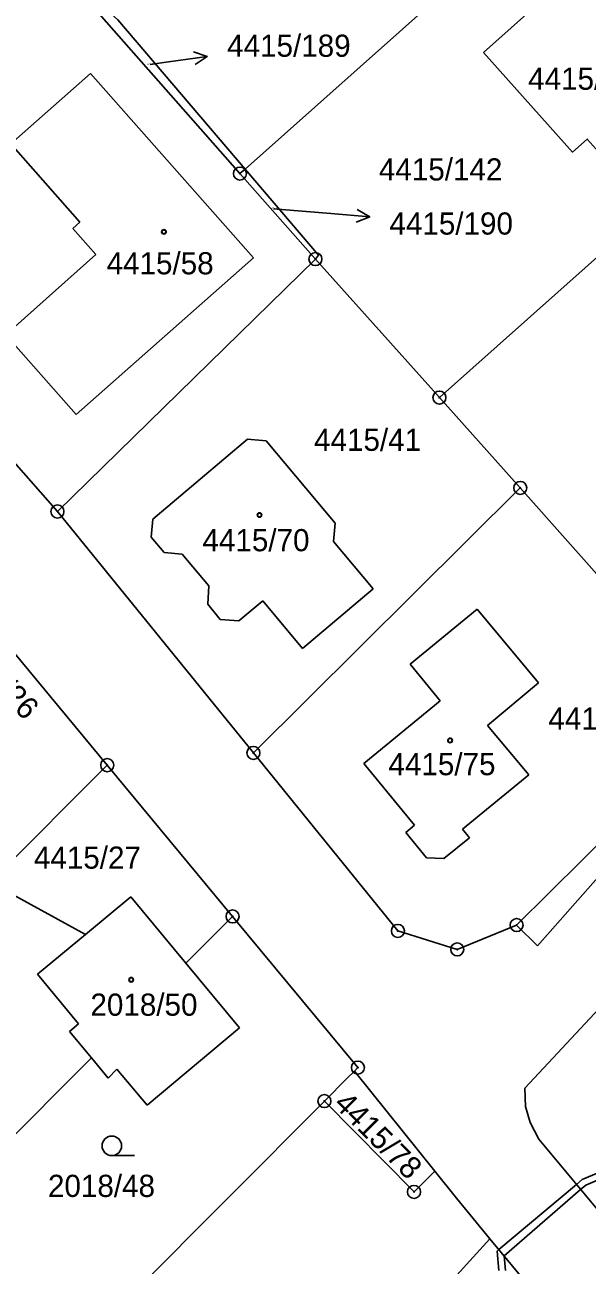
# Model space of a CAD drawing. Extents: x -593183 to -588034, y -1130415 to -1124994.
# Drawn here: x -589857.3 to -589814.1, y -1128708.5 to -1128613.4 of the extents above; entities that cross this region are included whole.
import ezdxf

# ---------------------------------------------------------------- set-up
doc = ezdxf.new("R2010")
doc.units = 0
for name, color, linetype in [('Vrstva 1', 7, 'Continuous'), ('Vrstva 16', 7, 'Continuous'), ('Vrstva 18', 7, 'Continuous'), ('Vrstva 19', 7, 'Continuous'), ('Vrstva 24', 7, 'Continuous'), ('Vrstva 25', 7, 'Continuous'), ('Vrstva 27', 7, 'Continuous')]:
    doc.layers.add(name, color=color, linetype=linetype)

msp = doc.modelspace()

# ---------------------------------------------------------------- linework, layer by layer
at = {"layer": 'Vrstva 1'}
for p, q in [((-589840.38, -1128624.43), (-589813.05, -1128600.14)), ((-589855.31, -1128608.28), (-589843.41, -1128621.78)), ((-589858.37, -1128622.49), (-589852.24, -1128617.09)), ((-589852.24, -1128617.09), (-589839.74, -1128631.25)), ((-589825.46, -1128641.96), (-589797.78, -1128617.34)), ((-589853.06, -1128628.5), (-589858.37, -1128622.49)), ((-589843.41, -1128621.78), (-589840.77, -1128624.78)), ((-589840.77, -1128624.78), (-589840.38, -1128624.43)), ((-589840.77, -1128624.78), (-589834.98, -1128631.34)), ((-589853.61, -1128628.98), (-589853.06, -1128628.5)), ((-589851.84, -1128630.99), (-589853.61, -1128628.98)), ((-589858.75, -1128637.14), (-589851.84, -1128630.99)), ((-589854.78, -1128650.7), (-589834.98, -1128631.34)), ((-589839.74, -1128631.25), (-589853.34, -1128643.25)), ((-589834.98, -1128631.34), (-589825.46, -1128641.96)), ((-589853.34, -1128643.25), (-589858.75, -1128637.14)), ((-589854.78, -1128650.7), (-589864.1, -1128640.14)), ((-589825.46, -1128641.96), (-589819.25, -1128648.89)), ((-589847.47, -1128651.29), (-589840.18, -1128645.15)), ((-589840.18, -1128645.15), (-589838.77, -1128645.27)), ((-589838.77, -1128645.27), (-589833.47, -1128651.59)), ((-589839.74, -1128669.22), (-589819.25, -1128648.89)), ((-589819.25, -1128648.89), (-589804.54, -1128665.47)), ((-589839.74, -1128669.22), (-589854.78, -1128650.7)), ((-589847.58, -1128652.68), (-589847.47, -1128651.29)), ((-589833.47, -1128651.59), (-589833.59, -1128653)), ((-589846.6, -1128653.84), (-589847.58, -1128652.68)), ((-589845.21, -1128653.97), (-589846.6, -1128653.84)), ((-589833.59, -1128653), (-589830.54, -1128656.64)), ((-589843.16, -1128656.41), (-589845.21, -1128653.97)), ((-589843.25, -1128657.82), (-589843.16, -1128656.41)), ((-589830.54, -1128656.64), (-589835.98, -1128661.2)), ((-589839.02, -1128657.56), (-589840.86, -1128659.1)), ((-589835.98, -1128661.2), (-589839.02, -1128657.56)), ((-589850.96, -1128670.16), (-589860.91, -1128658.18)), ((-589842.28, -1128658.98), (-589843.25, -1128657.82)), ((-589822.56, -1128658.18), (-589827.7, -1128662.42)), ((-589822.56, -1128658.18), (-589817.86, -1128663.85)), ((-589840.86, -1128659.1), (-589842.28, -1128658.98)), ((-589827.7, -1128662.42), (-589825.4, -1128665.22)), ((-589817.86, -1128663.85), (-589821.76, -1128667.12)), ((-589825.4, -1128665.22), (-589831.25, -1128670.04)), ((-589821.76, -1128667.12), (-589818.59, -1128670.9)), ((-589803.54, -1128666.59), (-589819.53, -1128682.42)), ((-589817.94, -1128684.02), (-589804.19, -1128668.44)), ((-589828.65, -1128682.87), (-589839.74, -1128669.22)), ((-589831.25, -1128670.04), (-589827.37, -1128674.77)), ((-589859.94, -1128679.15), (-589850.96, -1128670.16)), ((-589841.34, -1128681.76), (-589850.96, -1128670.16)), ((-589818.59, -1128670.9), (-589823.68, -1128675.08)), ((-589827.37, -1128674.77), (-589828.04, -1128675.32)), ((-589828.04, -1128675.32), (-589826.46, -1128677.28)), ((-589825.12, -1128677.33), (-589823.14, -1128675.74)), ((-589823.68, -1128675.08), (-589823.14, -1128675.74)), ((-589826.46, -1128677.28), (-589825.12, -1128677.33)), ((-589859.94, -1128679.15), (-589852.64, -1128683.15)), ((-589852.64, -1128683.15), (-589849.14, -1128680.27)), ((-589849.14, -1128680.27), (-589844.92, -1128685.35)), ((-589844.92, -1128685.35), (-589841.34, -1128681.76)), ((-589831.72, -1128693.36), (-589841.34, -1128681.76)), ((-589819.53, -1128682.42), (-589824.09, -1128684.29)), ((-589819.53, -1128682.42), (-589817.94, -1128684.02)), ((-589856.31, -1128686.18), (-589852.64, -1128683.15)), ((-589824.09, -1128684.29), (-589828.65, -1128682.87)), ((-589853.16, -1128690), (-589856.31, -1128686.18)), ((-589844.92, -1128685.35), (-589840.8, -1128690.32)), ((-589813.2, -1128688.82), (-589818.89, -1128694.94)), ((-589853.86, -1128690.58), (-589853.16, -1128690)), ((-589852.18, -1128692.62), (-589853.86, -1128690.58)), ((-589840.8, -1128690.32), (-589847.9, -1128696.25)), ((-589852.18, -1128692.62), (-589864.17, -1128704.62)), ((-589850.89, -1128694.18), (-589852.18, -1128692.62)), ((-589850.23, -1128693.49), (-589850.89, -1128694.18)), ((-589847.9, -1128696.25), (-589850.23, -1128693.49)), ((-589832.53, -1128694.17), (-589831.99, -1128693.63)), ((-589831.99, -1128693.63), (-589831.72, -1128693.36)), ((-589831.99, -1128693.63), (-589825.81, -1128701.31)), ((-589834.29, -1128695.93), (-589832.53, -1128694.17)), ((-589818.89, -1128694.94), (-589818.85, -1128696.35)), ((-589834.29, -1128695.93), (-589857.22, -1128718.92)), ((-589827.41, -1128702.89), (-589834.29, -1128695.93)), ((-589818.85, -1128696.35), (-589818.5, -1128697.58)), ((-589818.5, -1128697.58), (-589817.82, -1128698.86)), ((-589817.82, -1128698.86), (-589811.32, -1128706.67)), ((-589827.41, -1128702.89), (-589825.81, -1128701.31)), ((-589824.15, -1128703.38), (-589825.81, -1128701.31)), ((-589821.58, -1128706.49), (-589824.15, -1128703.38)), ((-589834.76, -1128720.88), (-589821.58, -1128706.49)), ((-589821.58, -1128706.49), (-589816.88, -1128712.17))]:
    msp.add_line(p, q, dxfattribs=at)
for points in [[(-589855.31, -1128608.28), (-589850.14, -1128612.98), (-589840.38, -1128624.43)], [(-589822.08, -1128615.48), (-589814.99, -1128609.14), (-589808.47, -1128616.41), (-589807.35, -1128615.41), (-589804.48, -1128618.61), (-589811.59, -1128624.96), (-589814.11, -1128622.13), (-589815.23, -1128623.13), (-589822.08, -1128615.48)], [(-589840.38, -1128624.43), (-589834.74, -1128631.05), (-589834.98, -1128631.34)]]:
    msp.add_lwpolyline(points, dxfattribs=at)
at = {"layer": 'Vrstva 16'}
for p, q in [((-589847.66, -1128616.41), (-589846.25, -1128616.21)), ((-589838.19, -1128627.48), (-589833.8, -1128627.85))]:
    msp.add_line(p, q, dxfattribs=at)
at = {"layer": 'Vrstva 24'}
for centre, radius in [((-589840.77, -1128624.78), 0.5), ((-589840.77, -1128624.78), 0.0327), ((-589834.98, -1128631.34), 0.5), ((-589834.98, -1128631.34), 0.0327), ((-589825.46, -1128641.96), 0.5), ((-589825.46, -1128641.96), 0.0327), ((-589819.25, -1128648.89), 0.5), ((-589819.25, -1128648.89), 0.0327), ((-589854.78, -1128650.7), 0.5), ((-589854.78, -1128650.7), 0.0327), ((-589839.74, -1128669.22), 0.5), ((-589850.96, -1128670.16), 0.5), ((-589839.74, -1128669.22), 0.0327), ((-589850.96, -1128670.16), 0.0327), ((-589841.34, -1128681.76), 0.5), ((-589841.34, -1128681.76), 0.0327), ((-589828.65, -1128682.87), 0.5), ((-589819.53, -1128682.42), 0.5), ((-589819.53, -1128682.42), 0.0327), ((-589828.65, -1128682.87), 0.0327), ((-589824.09, -1128684.29), 0.5), ((-589824.09, -1128684.29), 0.0327), ((-589831.72, -1128693.36), 0.5), ((-589831.72, -1128693.36), 0.0327), ((-589834.29, -1128695.93), 0.5), ((-589834.29, -1128695.93), 0.0327), ((-589827.41, -1128702.89), 0.5), ((-589827.41, -1128702.89), 0.0327)]:
    msp.add_circle(centre, radius, dxfattribs=at)
at = {"layer": 'Vrstva 25'}
for p, q in [((-589846.25, -1128616.21), (-589843.28, -1128615.789)), ((-589833.8, -1128627.85), (-589830.811, -1128628.107)), ((-589848.86, -1128700.11), (-589850.61, -1128700.11))]:
    msp.add_line(p, q, dxfattribs=at)
for points in [[(-589844.34, -1128615.434), (-589843.28, -1128615.789), (-589844.2, -1128616.424)], [(-589831.765, -1128627.523), (-589830.811, -1128628.107), (-589831.85, -1128628.519)]]:
    msp.add_lwpolyline(points, dxfattribs=at)
for centre, radius in [((-589846.61, -1128629.25), 0.175), ((-589846.61, -1128629.25), 0.15), ((-589839.27, -1128650.97), 0.175), ((-589839.27, -1128650.97), 0.15), ((-589824.64, -1128668.26), 0.175), ((-589824.64, -1128668.26), 0.15), ((-589849.12, -1128686.62), 0.175), ((-589849.12, -1128686.62), 0.15), ((-589850.61, -1128699.36), 0.75)]:
    msp.add_circle(centre, radius, dxfattribs=at)
at = {"layer": 'Vrstva 27'}
for p, q in [((-589814.49, -1128701.93), (-589812.73, -1128701.2)), ((-589820.89, -1128707.32), (-589814.94, -1128702.32)), ((-589814.94, -1128702.32), (-589814.49, -1128701.93)), ((-589814.23, -1128702.37), (-589814.62, -1128702.71)), ((-589812.26, -1128701.54), (-589814.23, -1128702.37)), ((-589814.62, -1128702.71), (-589820.5, -1128707.8)), ((-589821.03, -1128707.44), (-589820.89, -1128707.32)), ((-589820.89, -1128708.93), (-589821.03, -1128707.44)), ((-589820.5, -1128707.8), (-589820.39, -1128708.91))]:
    msp.add_line(p, q, dxfattribs=at)

# ---------------------------------------------------------------- texts
at = {"layer": 'Vrstva 16'}
for s, p in [('4415/189', (-589841.755, -1128615.82)), ('4415/190', (-589829.295, -1128629.46))]:
    msp.add_text(s, height=1.7, dxfattribs=at).set_placement(p)
at = {"layer": 'Vrstva 18'}
for s, height, p in [('4415/189', 0.1, (-589847.913, -1128616.41)), ('4415/142', 1.7, (-589830.106, -1128625.31)), ('4415/190', 0.1, (-589838.443, -1128627.48)), ('4415/41', 1.7, (-589835.08, -1128646.05)), ('4415/42', 1.7, (-589817.09, -1128667.43)), ('4415/27', 1.7, (-589856.59, -1128678.1)), ('2018/48', 1.7, (-589855.51, -1128703.28))]:
    msp.add_text(s, height=height, dxfattribs=at).set_placement(p)
for s, rotation, p in [('4415/26', 314.2188, (-589863.01, -1128660.9)), ('4415/78', 315, (-589833.65, -1128696.24))]:
    msp.add_text(s, height=1.7, rotation=rotation, dxfattribs=at).set_placement(p)
at = {"layer": 'Vrstva 19'}
for s, p in [('4415/204', (-589818.647, -1128618.35)), ('4415/58', (-589851.01, -1128632.51)), ('4415/70', (-589843.65, -1128653.75)), ('4415/75', (-589829.37, -1128670.93)), ('2018/50', (-589852.25, -1128689.38))]:
    msp.add_text(s, height=1.7, dxfattribs=at).set_placement(p)

doc.saveas('drawing.dxf')
